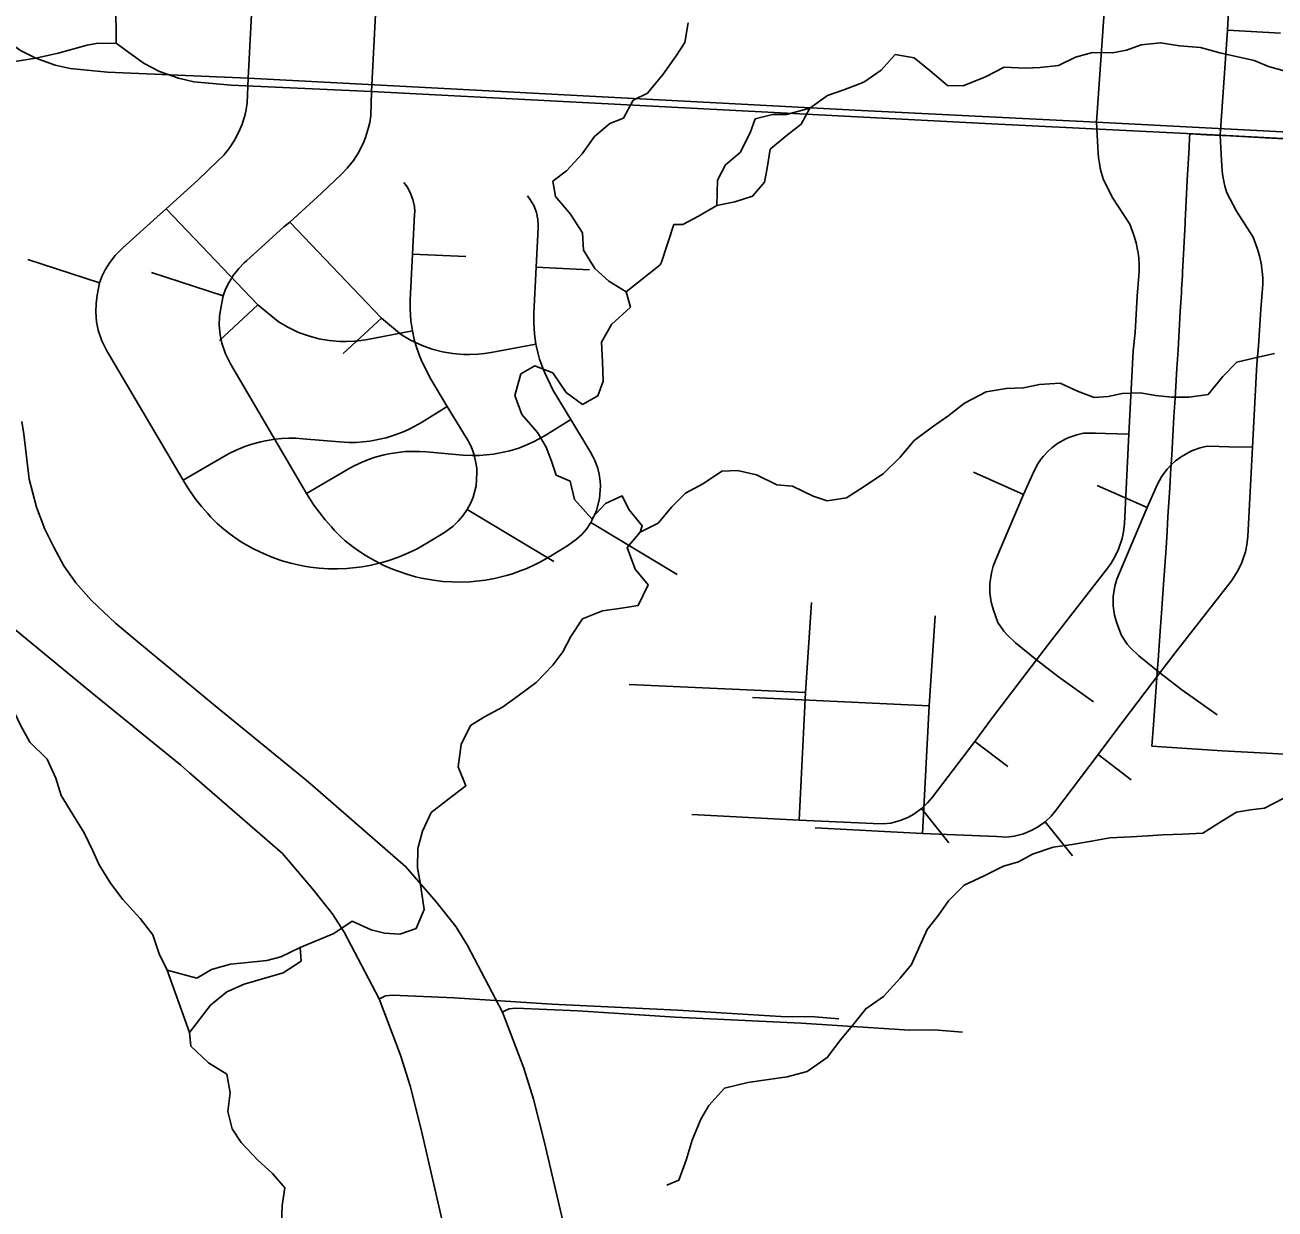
# Model space of a CAD drawing. Extents: x -38.2 to 41.9, y -4 to 24.9.
# Drawn here: x 4.114 to 4.989, y 19.582 to 20.411 of the extents above; entities that cross this region are included whole.
import ezdxf

# ---------------------------------------------------------------- set-up
doc = ezdxf.new("R2010")
doc.units = 0
for name, color, linetype in [('Default', 7, 'Continuous'), ('GM_X_County_Road', 7, 'Continuous'), ('GM_X_Interchange_Ramps', 7, 'Continuous'), ('GM_X_Major_Lake', 7, 'Continuous'), ('GM_X_Major_River', 7, 'Continuous'), ('GM_X_Minor_River', 7, 'Continuous'), ('GM_X_State_Location', 7, 'Continuous'), ('GM_X_State_Route', 7, 'Continuous'), ('GM_X_Township_Road', 7, 'Continuous'), ('GM_X_Township_Road_Text', 7, 'Continuous')]:
    doc.layers.add(name, color=color, linetype=linetype)

msp = doc.modelspace()

# ---------------------------------------------------------------- linework, layer by layer
at = {"layer": 'Default'}
msp.add_lwpolyline([(5.0537, 20.32846), (4.98214, 20.33226), (4.95767, 20.33356), (4.94109, 20.33444), (4.92941, 20.33511), (4.92928, 20.3326), (4.92891, 20.3256), (4.92771, 20.30256), (4.92696, 20.28813), (4.92622, 20.27388), (4.92614, 20.27236), (4.92546, 20.2594), (4.92524, 20.25524), (4.92435, 20.23811), (4.92425, 20.23615), (4.92372, 20.22596), (4.9236, 20.22364), (4.92343, 20.2204), (4.92282, 20.21036), (4.92202, 20.19714), (4.92122, 20.18387), (4.92043, 20.17067), (4.91918, 20.15005), (4.91839, 20.13682), (4.91759, 20.12363), (4.91679, 20.11033), (4.91599, 20.09713), (4.91563, 20.09116), (4.9152, 20.08392), (4.91477, 20.07679), (4.9144, 20.07065), (4.9139, 20.06242), (4.91355, 20.0566), (4.91263, 20.04134), (4.91243, 20.03867), (4.91107, 20.0198), (4.9096, 19.9993), (4.90846, 19.98351), (4.90722, 19.96632), (4.90706, 19.9641), (4.90395, 19.92107), (4.90289, 19.90627), (4.95213, 19.90309), (5.02276, 19.89931)], dxfattribs=at)
at = {"layer": 'GM_X_County_Road'}
msp.add_lwpolyline([(3.99933, 20.39157), (4.03492, 20.39717), (4.05055, 20.40073), (4.07089, 20.40645), (4.07725, 20.40747), (4.09123, 20.40785), (4.1, 20.40124), (4.11067, 20.39349), (4.12148, 20.38802), (4.13483, 20.38319), (4.1455, 20.38078), (4.17169, 20.37823), (4.26999, 20.37401), (4.69961, 20.35146), (4.86421, 20.34326), (5.06597, 20.33267)], dxfattribs=at)
at = {"layer": 'GM_X_Interchange_Ramps'}
for points in [[(4.31538, 19.87846), (4.30939, 19.88366), (4.24703, 19.93445), (4.1928, 19.97932), (4.17717, 19.99234), (4.16032, 20.00823), (4.1494, 20.0207), (4.14112, 20.03252), (4.13406, 20.04551), (4.12776, 20.05822), (4.12177, 20.07372), (4.11668, 20.09325), (4.11299, 20.12473), (4.11164, 20.13359)], [(4.59552, 19.25866), (4.59301, 19.26515), (4.58007, 19.29847), (4.54322, 19.38842), (4.53061, 19.4203), (4.52139, 19.44854), (4.50293, 19.52262), (4.49225, 19.5658), (4.4777, 19.62869), (4.46991, 19.65911), (4.46319, 19.68075), (4.44828, 19.72), (4.42373, 19.76673), (4.41546, 19.77986), (4.40171, 19.79723), (4.38053, 19.82181), (4.31538, 19.87846)]]:
    msp.add_lwpolyline(points, dxfattribs=at)
at = {"layer": 'GM_X_Major_Lake'}
msp.add_line((4.21336, 19.74938), (4.22911, 19.70573), dxfattribs=at)
for points in [[(4.04968, 20.00254), (4.06179, 19.99073), (4.0739, 19.98234), (4.086, 19.97053), (4.09202, 19.95762), (4.09956, 19.94546), (4.10632, 19.93027), (4.11084, 19.92039), (4.11724, 19.90899), (4.12934, 19.89719), (4.13536, 19.8839), (4.1391, 19.87175), (4.1474, 19.85845), (4.15531, 19.84553), (4.16133, 19.83299), (4.16584, 19.82312), (4.17376, 19.8102), (4.18244, 19.79879), (4.19454, 19.78547), (4.20322, 19.77406), (4.20772, 19.76078), (4.21336, 19.74938)], [(4.22911, 19.70573), (4.22983, 19.69626), (4.2423, 19.68445), (4.25518, 19.67643), (4.2574, 19.66354), (4.25582, 19.65028), (4.2588, 19.63814), (4.26522, 19.62864), (4.27656, 19.61646), (4.28715, 19.60694), (4.29584, 19.59705), (4.29388, 19.58455), (4.29344, 19.57204)]]:
    msp.add_lwpolyline(points, dxfattribs=at)
at = {"layer": 'GM_X_Major_River'}
msp.add_line((4.21336, 19.74938), (4.22911, 19.70573), dxfattribs=at)
for points in [[(4.04968, 20.00254), (4.06179, 19.99073), (4.0739, 19.98234), (4.086, 19.97053), (4.09202, 19.95762), (4.09956, 19.94546), (4.10632, 19.93027), (4.11084, 19.92039), (4.11724, 19.90899), (4.12934, 19.89719), (4.13536, 19.8839), (4.1391, 19.87175), (4.1474, 19.85845), (4.15531, 19.84553), (4.16133, 19.83299), (4.16584, 19.82312), (4.17376, 19.8102), (4.18244, 19.79879), (4.19454, 19.78547), (4.20322, 19.77406), (4.20772, 19.76078), (4.21336, 19.74938)], [(4.22911, 19.70573), (4.24362, 19.72482), (4.25504, 19.73426), (4.26721, 19.73953), (4.28165, 19.74366), (4.29456, 19.74741), (4.30712, 19.75572), (4.30639, 19.76519), (4.29308, 19.75879), (4.2832, 19.75617), (4.26953, 19.75469), (4.25776, 19.75359), (4.24446, 19.74984), (4.23419, 19.7438), (4.21336, 19.74938)], [(4.22911, 19.70573), (4.22983, 19.69626), (4.2423, 19.68445), (4.25518, 19.67643), (4.2574, 19.66354), (4.25582, 19.65028), (4.2588, 19.63814), (4.26522, 19.62864), (4.27656, 19.61646), (4.28715, 19.60694), (4.29584, 19.59705), (4.29388, 19.58455), (4.29344, 19.57204)]]:
    msp.add_lwpolyline(points, dxfattribs=at)
at = {"layer": 'GM_X_Minor_River'}
for points in [[(4.54454, 20.056), (4.54607, 20.06054), (4.53662, 20.07194), (4.53209, 20.08144), (4.52031, 20.07616), (4.5104, 20.06558), (4.49867, 20.07888), (4.49568, 20.09178), (4.48582, 20.09598), (4.48243, 20.10585), (4.47866, 20.11572), (4.47262, 20.12597), (4.46165, 20.13851), (4.45675, 20.1518), (4.46097, 20.16695), (4.47086, 20.17261), (4.48337, 20.16765), (4.49282, 20.15397), (4.50419, 20.14559), (4.51484, 20.15163), (4.51866, 20.16185), (4.51832, 20.17551), (4.5176, 20.18916), (4.52447, 20.20165), (4.5378, 20.21375), (4.53479, 20.22437), (4.52267, 20.23199), (4.51282, 20.24074), (4.50489, 20.25366), (4.50416, 20.2658), (4.49585, 20.27871), (4.48525, 20.29126), (4.48339, 20.30189), (4.4929, 20.30906), (4.50394, 20.32117), (4.51271, 20.33328), (4.52337, 20.34235), (4.53287, 20.34611), (4.53974, 20.35861), (4.54963, 20.36351), (4.56067, 20.37675), (4.56982, 20.38962), (4.57593, 20.39909), (4.57824, 20.41274)], [(4.66335, 20.3531), (4.67583, 20.36181), (4.68719, 20.36598), (4.70119, 20.37128), (4.7133, 20.37962), (4.72313, 20.39061), (4.73638, 20.38833), (4.74774, 20.37923), (4.75985, 20.36899), (4.77083, 20.36861), (4.78634, 20.37505), (4.79959, 20.38187), (4.81435, 20.3811), (4.82457, 20.38148), (4.83743, 20.38299), (4.84954, 20.38867), (4.86128, 20.39208), (4.87528, 20.3917), (4.88512, 20.39359), (4.89534, 20.39738), (4.90896, 20.39889), (4.92221, 20.39661), (4.93697, 20.39547), (4.95059, 20.39168), (4.97444, 20.38636), (4.98466, 20.38219), (4.99564, 20.37916)], [(4.59828, 20.2849), (4.61076, 20.28755), (4.62325, 20.29134), (4.63157, 20.30119), (4.63346, 20.31104), (4.63573, 20.3243), (4.6467, 20.3334), (4.65729, 20.34173), (4.66335, 20.3531)], [(4.59828, 20.2849), (4.59865, 20.30272), (4.60432, 20.31333), (4.61454, 20.32204), (4.62172, 20.33568), (4.62512, 20.34553), (4.63724, 20.34856), (4.64708, 20.34856), (4.66335, 20.3531)], [(4.56827, 20.27168), (4.57443, 20.27165), (4.58541, 20.27733), (4.59828, 20.2849)], [(4.53479, 20.22437), (4.55857, 20.24324), (4.55953, 20.24516), (4.56827, 20.27168)], [(4.56682, 20.07392), (4.57638, 20.08333), (4.58887, 20.09015), (4.60173, 20.09886), (4.61271, 20.09923), (4.62596, 20.09619), (4.64034, 20.08937), (4.65132, 20.08823), (4.6657, 20.08141), (4.67554, 20.078), (4.68917, 20.08026), (4.70203, 20.08859), (4.7149, 20.09731), (4.72663, 20.10867), (4.73646, 20.12041), (4.74933, 20.12988), (4.75992, 20.13745), (4.77165, 20.14654), (4.78679, 20.15449), (4.80079, 20.15676), (4.8129, 20.15714), (4.82426, 20.15941), (4.83864, 20.16054), (4.85075, 20.15486), (4.86248, 20.15031), (4.87232, 20.15106), (4.88216, 20.15333), (4.89465, 20.15371), (4.90563, 20.15181), (4.91661, 20.15067), (4.9291, 20.15067), (4.94234, 20.15256), (4.95256, 20.16506), (4.96239, 20.17528), (4.97526, 20.17831), (4.98889, 20.18134)], [(4.30639, 19.76519), (4.32996, 19.77498), (4.34289, 19.78366), (4.35616, 19.77756), (4.36564, 19.77525), (4.37627, 19.77447), (4.38767, 19.7786), (4.39341, 19.79185), (4.39043, 19.81081), (4.38856, 19.82105), (4.38898, 19.83469), (4.39206, 19.84682), (4.39817, 19.85969), (4.40958, 19.86875), (4.42252, 19.87857), (4.41725, 19.89185), (4.41919, 19.90739), (4.42569, 19.92063), (4.43557, 19.92667), (4.44812, 19.93345), (4.45916, 19.94138), (4.47171, 19.95082), (4.48352, 19.96292), (4.49038, 19.97238), (4.49611, 19.98297), (4.50412, 19.99546), (4.51818, 20.00111), (4.53147, 20.00296), (4.54325, 20.00482), (4.55013, 20.01921), (4.54105, 20.03023), (4.5354, 20.04541), (4.54454, 20.056), (4.55709, 20.06241), (4.56682, 20.07392)], [(4.56331, 19.59889), (4.57157, 19.60227), (4.57687, 19.61628), (4.58103, 19.6303), (4.58708, 19.64507), (4.59276, 19.65454), (4.60373, 19.66665), (4.62, 19.67081), (4.63438, 19.6727), (4.64763, 19.67459), (4.66163, 19.67837), (4.67563, 19.68822), (4.68509, 19.70071), (4.69417, 19.7117), (4.7025, 19.7223), (4.71498, 19.73101), (4.72671, 19.74388), (4.73466, 19.75335), (4.73958, 19.76433), (4.74563, 19.77796), (4.75357, 19.78781), (4.76039, 19.79803), (4.77136, 19.80901), (4.78536, 19.81545), (4.79898, 19.82226), (4.80958, 19.82529), (4.81942, 19.83059), (4.8338, 19.83551), (4.84704, 19.8374), (4.86067, 19.83967), (4.87354, 19.84194), (4.8883, 19.84269), (4.90003, 19.84344), (4.91063, 19.8442), (4.92425, 19.84457), (4.93863, 19.84533), (4.95188, 19.85365), (4.9621, 19.86009), (4.97193, 19.8616), (4.98177, 19.86274), (4.9954, 19.86993)]]:
    msp.add_lwpolyline(points, dxfattribs=at)
at = {"layer": 'GM_X_State_Location'}
for p, q in [((4.95583, 20.40771), (4.99303, 20.40554)), ((4.25253, 20.22156), (4.2023, 20.23785)), ((4.47174, 20.24159), (4.50902, 20.23988)), ((4.33657, 20.18114), (4.36345, 20.20601)), ((4.86456, 20.08884), (4.89955, 20.07334)), ((4.50997, 20.06279), (4.57059, 20.02642)), ((4.62332, 19.94028), (4.74688, 19.93459)), ((4.8654, 19.9003), (4.88841, 19.88278)), ((4.8281, 19.85334), (4.84731, 19.82936))]:
    msp.add_line(p, q, dxfattribs=at)
for points in [[(4.95069, 20.33407), (4.95583, 20.40771), (4.9575, 20.43877), (4.95793, 20.45964), (4.95773, 20.47323), (4.95703, 20.48124), (4.95596, 20.49131)], [(4.35646, 20.36482), (4.35978, 20.42767)], [(4.35646, 20.36482), (4.35593, 20.34769), (4.35518, 20.34297), (4.35439, 20.3394), (4.35234, 20.33261), (4.35108, 20.32937), (4.34752, 20.32218), (4.34378, 20.3164), (4.33944, 20.31102), (4.33541, 20.3069), (4.32139, 20.29345), (4.29915, 20.27326), (4.29518, 20.26997), (4.26889, 20.24611)], [(4.97974, 20.24244), (4.97962, 20.24336), (4.9783, 20.2496), (4.9767, 20.25492), (4.97393, 20.26273), (4.96216, 20.28094), (4.95545, 20.29373), (4.95473, 20.29602), (4.95409, 20.29834), (4.95326, 20.30186), (4.95259, 20.30543), (4.9521, 20.30904), (4.95178, 20.31268), (4.95164, 20.31634), (4.95069, 20.33407)], [(4.26889, 20.24611), (4.26739, 20.24475), (4.26348, 20.24071), (4.25962, 20.23578), (4.25649, 20.23075), (4.25429, 20.22633), (4.25253, 20.22156), (4.25087, 20.21292), (4.25007, 20.20706), (4.24988, 20.20115), (4.25045, 20.19428), (4.25161, 20.18848), (4.25411, 20.18099), (4.25762, 20.17392), (4.31097, 20.08328), (4.31375, 20.07871), (4.31614, 20.07509), (4.31997, 20.06983), (4.32407, 20.06476), (4.32842, 20.05992), (4.33028, 20.05761), (4.33482, 20.05298), (4.33806, 20.05015), (4.3431, 20.04613), (4.34658, 20.0436), (4.35195, 20.04003), (4.35563, 20.03781), (4.35938, 20.03572), (4.36514, 20.03284), (4.37105, 20.03025), (4.37505, 20.0287), (4.38115, 20.02664), (4.38735, 20.02491), (4.39153, 20.02393), (4.39574, 20.02309), (4.39998, 20.02241), (4.40637, 20.02166), (4.41279, 20.02125), (4.41923, 20.02117), (4.42566, 20.02143), (4.43632, 20.0226), (4.44265, 20.02375), (4.45099, 20.0258), (4.45511, 20.02704), (4.46118, 20.02916), (4.46517, 20.03076), (4.47105, 20.03341), (4.47488, 20.03535), (4.48175, 20.03924), (4.49405, 20.04677), (4.50008, 20.05113), (4.50369, 20.05455), (4.50692, 20.05832), (4.50997, 20.06279), (4.51247, 20.06752), (4.51403, 20.07136), (4.51612, 20.07938), (4.51678, 20.08846), (4.51658, 20.09177), (4.51586, 20.0967), (4.51486, 20.10073), (4.51381, 20.10388), (4.51288, 20.10619), (4.51147, 20.10918), (4.50983, 20.11208), (4.49601, 20.13492), (4.48373, 20.15524), (4.47774, 20.16759), (4.47633, 20.17101), (4.47418, 20.17719), (4.47285, 20.18192), (4.47155, 20.18784), (4.47054, 20.19482), (4.47001, 20.203), (4.47011, 20.20956), (4.47174, 20.24159), (4.47315, 20.26932), (4.47318, 20.2716), (4.47294, 20.27499), (4.47191, 20.27999), (4.4701, 20.28477), (4.46788, 20.28873), (4.46565, 20.29171)], [(4.29915, 20.27326), (4.36345, 20.20601), (4.3775, 20.19441), (4.38387, 20.19062), (4.39191, 20.18682), (4.3989, 20.1843), (4.40607, 20.18241), (4.41338, 20.18114), (4.42078, 20.18052), (4.42524, 20.18045), (4.43118, 20.18072), (4.43561, 20.18119), (4.44019, 20.18193), (4.47155, 20.18784)], [(4.66714, 19.84914), (4.74237, 19.84516), (4.79432, 19.84297), (4.80128, 19.84257), (4.80653, 19.84321), (4.81305, 19.84492), (4.8184, 19.8471), (4.82275, 19.84948), (4.8281, 19.85334), (4.83232, 19.85731), (4.8355, 19.86105), (4.8654, 19.9003), (4.87771, 19.91709), (4.90853, 19.9575), (4.91925, 19.9716), (4.95859, 20.02205), (4.96088, 20.02529), (4.96343, 20.02954), (4.96598, 20.03491), (4.96848, 20.04242), (4.96951, 20.04727), (4.97017, 20.05303), (4.97326, 20.11567), (4.97636, 20.17386), (4.97757, 20.18667), (4.97915, 20.21231), (4.98037, 20.22677), (4.98052, 20.22951), (4.98052, 20.23414), (4.98022, 20.23876), (4.97974, 20.24244)], [(4.31097, 20.08328), (4.33962, 20.09992), (4.34374, 20.10225), (4.34821, 20.10441), (4.35433, 20.10692), (4.35903, 20.10852), (4.36541, 20.11026), (4.36864, 20.11096), (4.37516, 20.11201), (4.38008, 20.11249), (4.38503, 20.11271), (4.38999, 20.11267), (4.39493, 20.11237), (4.42042, 20.11012), (4.42702, 20.10977), (4.43199, 20.10982), (4.44188, 20.1107), (4.45323, 20.11304), (4.45956, 20.11501), (4.46575, 20.11742), (4.47027, 20.11951), (4.47805, 20.12382), (4.49601, 20.13492)], [(4.90853, 19.9575), (4.89387, 19.96948), (4.88803, 19.97507), (4.88568, 19.97767), (4.88157, 19.98374), (4.87839, 19.99234), (4.87683, 19.99791), (4.8759, 20.00445), (4.87589, 20.01106), (4.87698, 20.0184), (4.87833, 20.02317), (4.88015, 20.02772), (4.89955, 20.07334), (4.90685, 20.08977), (4.90963, 20.09485), (4.91198, 20.09824), (4.91352, 20.10018), (4.91632, 20.10321), (4.91938, 20.106), (4.92335, 20.10897), (4.92908, 20.11225), (4.93133, 20.11328), (4.93679, 20.11519), (4.94162, 20.11629), (4.95, 20.1162), (4.95686, 20.11598), (4.97326, 20.11567)], [(4.74237, 19.84516), (4.74688, 19.93459), (4.75108, 19.99759)], [(4.90853, 19.9575), (4.92392, 19.94563), (4.94859, 19.92811)], [(4.44828, 19.72), (4.44989, 19.72087), (4.45283, 19.72218), (4.45752, 19.72272), (4.50085, 19.72085), (4.56916, 19.7164), (4.65734, 19.71214), (4.73328, 19.7074), (4.75049, 19.70768), (4.77027, 19.706)]]:
    msp.add_lwpolyline(points, dxfattribs=at)
at = {"layer": 'GM_X_State_Route'}
for points in [[(4.2289, 19.88764), (4.22291, 19.89285), (4.16055, 19.94364), (4.10632, 19.98851), (4.09069, 20.00153), (4.07385, 20.01742), (4.06292, 20.02988), (4.05464, 20.04171), (4.04759, 20.0547), (4.04129, 20.06741), (4.0353, 20.08291), (4.0302, 20.10244), (4.02652, 20.13391), (4.02516, 20.14278)], [(4.50904, 19.26785), (4.50653, 19.27434), (4.49359, 19.30766), (4.45675, 19.39761), (4.44413, 19.42949), (4.43491, 19.45773), (4.41646, 19.53181), (4.40577, 19.57499), (4.39122, 19.63787), (4.38343, 19.6683), (4.37671, 19.68994), (4.36181, 19.72919), (4.33725, 19.77592), (4.32898, 19.78905), (4.31523, 19.80642), (4.29405, 19.831), (4.2289, 19.88764)]]:
    msp.add_lwpolyline(points, dxfattribs=at)
at = {"layer": 'GM_X_Township_Road'}
for p, q in [((4.16606, 20.23075), (4.11582, 20.24703)), ((4.38526, 20.25078), (4.42255, 20.24907)), ((4.25009, 20.19033), (4.27697, 20.2152)), ((4.77809, 20.09803), (4.81308, 20.08253)), ((4.42349, 20.07198), (4.48411, 20.03561)), ((4.53684, 19.94947), (4.66041, 19.94378)), ((4.77893, 19.90949), (4.80193, 19.89197)), ((4.74163, 19.86253), (4.76083, 19.83855))]:
    msp.add_line(p, q, dxfattribs=at)
for points in [[(4.86421, 20.34326), (4.86935, 20.4169), (4.87102, 20.44796), (4.87145, 20.46883), (4.87126, 20.48242), (4.87055, 20.49043), (4.86949, 20.5005)], [(4.26999, 20.37401), (4.2733, 20.43686)], [(4.26999, 20.37401), (4.26945, 20.35688), (4.26871, 20.35216), (4.26791, 20.34859), (4.26586, 20.3418), (4.2646, 20.33856), (4.26105, 20.33137), (4.2573, 20.32559), (4.25297, 20.32021), (4.24893, 20.31609), (4.23491, 20.30264), (4.21267, 20.28245), (4.20871, 20.27916), (4.18242, 20.2553)], [(4.89326, 20.25163), (4.89314, 20.25255), (4.89182, 20.25879), (4.89022, 20.26411), (4.88745, 20.27192), (4.87568, 20.29013), (4.86897, 20.30292), (4.86825, 20.30521), (4.86761, 20.30752), (4.86678, 20.31105), (4.86612, 20.31462), (4.86563, 20.31823), (4.8653, 20.32187), (4.86516, 20.32553), (4.86421, 20.34326)], [(4.18242, 20.2553), (4.18091, 20.25394), (4.177, 20.2499), (4.17315, 20.24497), (4.17001, 20.23994), (4.16781, 20.23551), (4.16606, 20.23075), (4.1644, 20.22211), (4.16359, 20.21625), (4.1634, 20.21034), (4.16397, 20.20347), (4.16514, 20.19767), (4.16763, 20.19018), (4.17115, 20.18311), (4.22449, 20.09247), (4.22727, 20.0879), (4.22967, 20.08428), (4.23349, 20.07902), (4.23759, 20.07395), (4.24194, 20.06911), (4.2438, 20.0668), (4.24834, 20.06217), (4.25158, 20.05934), (4.25663, 20.05532), (4.2601, 20.05279), (4.26548, 20.04922), (4.26915, 20.047), (4.27291, 20.04491), (4.27867, 20.04203), (4.28457, 20.03944), (4.28857, 20.03789), (4.29467, 20.03583), (4.30088, 20.0341), (4.30506, 20.03312), (4.30926, 20.03228), (4.3135, 20.0316), (4.3199, 20.03085), (4.32631, 20.03044), (4.33275, 20.03036), (4.33918, 20.03062), (4.34985, 20.03179), (4.35618, 20.03294), (4.36452, 20.03499), (4.36863, 20.03623), (4.37471, 20.03835), (4.3787, 20.03995), (4.38457, 20.0426), (4.38841, 20.04454), (4.39527, 20.04843), (4.40758, 20.05596), (4.4136, 20.06032), (4.41721, 20.06374), (4.42044, 20.06751), (4.42349, 20.07198), (4.42599, 20.07671), (4.42755, 20.08055), (4.42964, 20.08857), (4.4303, 20.09765), (4.4301, 20.10096), (4.42938, 20.10589), (4.42838, 20.10992), (4.42734, 20.11307), (4.4264, 20.11538), (4.42499, 20.11837), (4.42335, 20.12127), (4.40953, 20.1441), (4.39726, 20.16443), (4.39127, 20.17678), (4.38986, 20.1802), (4.3877, 20.18638), (4.38637, 20.19111), (4.38508, 20.19703), (4.38406, 20.204), (4.38354, 20.21219), (4.38364, 20.21875), (4.38526, 20.25078), (4.38667, 20.27851), (4.3867, 20.28079), (4.38646, 20.28418), (4.38543, 20.28918), (4.38362, 20.29395), (4.3814, 20.29792), (4.37917, 20.3009)], [(4.21267, 20.28245), (4.27697, 20.2152), (4.29103, 20.2036), (4.29739, 20.19981), (4.30544, 20.19601), (4.31242, 20.19349), (4.31959, 20.1916), (4.3269, 20.19033), (4.3343, 20.18971), (4.33877, 20.18964), (4.3447, 20.18991), (4.34913, 20.19038), (4.35371, 20.19112), (4.38508, 20.19703)], [(4.58067, 19.85833), (4.65589, 19.85435), (4.70784, 19.85216), (4.71481, 19.85176), (4.72006, 19.8524), (4.72657, 19.85411), (4.73192, 19.85629), (4.73627, 19.85867), (4.74163, 19.86253), (4.74584, 19.8665), (4.74902, 19.87024), (4.77893, 19.90949), (4.79123, 19.92628), (4.82205, 19.96669), (4.83277, 19.98079), (4.87211, 20.03124), (4.87441, 20.03448), (4.87695, 20.03873), (4.8795, 20.0441), (4.88201, 20.05161), (4.88303, 20.05646), (4.88369, 20.06221), (4.88678, 20.12485), (4.88988, 20.18305), (4.8911, 20.19586), (4.89267, 20.2215), (4.89389, 20.23596), (4.89404, 20.2387), (4.89405, 20.24333), (4.89374, 20.24795), (4.89326, 20.25163)], [(4.22449, 20.09247), (4.25314, 20.10911), (4.25727, 20.11144), (4.26173, 20.1136), (4.26786, 20.11611), (4.27255, 20.11771), (4.27893, 20.11945), (4.28216, 20.12014), (4.28868, 20.12119), (4.29361, 20.12168), (4.29856, 20.1219), (4.30351, 20.12186), (4.30845, 20.12156), (4.33394, 20.11931), (4.34054, 20.11896), (4.34551, 20.11901), (4.3554, 20.11989), (4.36675, 20.12223), (4.37308, 20.1242), (4.37927, 20.12661), (4.3838, 20.1287), (4.39158, 20.13301), (4.40953, 20.1441)], [(4.82205, 19.96669), (4.80739, 19.97867), (4.80155, 19.98426), (4.7992, 19.98685), (4.79509, 19.99293), (4.79191, 20.00153), (4.79035, 20.0071), (4.78943, 20.01364), (4.78941, 20.02025), (4.7905, 20.02759), (4.79186, 20.03236), (4.79368, 20.03691), (4.81308, 20.08253), (4.82037, 20.09896), (4.82315, 20.10404), (4.8255, 20.10743), (4.82704, 20.10937), (4.82985, 20.1124), (4.8329, 20.11519), (4.83687, 20.11816), (4.8426, 20.12144), (4.84485, 20.12247), (4.85031, 20.12438), (4.85514, 20.12548), (4.86352, 20.12539), (4.87039, 20.12517), (4.88678, 20.12485)], [(4.65589, 19.85435), (4.66041, 19.94378), (4.66461, 20.00678)], [(4.82205, 19.96669), (4.83745, 19.95482), (4.86212, 19.9373)], [(4.36181, 19.72919), (4.36342, 19.73006), (4.36636, 19.73137), (4.37105, 19.73191), (4.41437, 19.73004), (4.48268, 19.72559), (4.57086, 19.72132), (4.6468, 19.71659), (4.66402, 19.71687), (4.68379, 19.71519)]]:
    msp.add_lwpolyline(points, dxfattribs=at)
at = {"layer": 'GM_X_Township_Road_Text'}
for points in [[(4.1777, 20.39866), (4.17745, 20.42675), (4.17326, 20.45205), (4.17499, 20.49507), (4.17922, 20.56938), (4.18277, 20.63685), (4.19886, 20.9)], [(4.08581, 20.38238), (4.1214, 20.38798), (4.13703, 20.39154), (4.15737, 20.39726), (4.16372, 20.39828), (4.1777, 20.39866), (4.18647, 20.39205), (4.19715, 20.3843), (4.20796, 20.37883), (4.2213, 20.374), (4.23198, 20.37159), (4.25816, 20.36904), (4.35646, 20.36482), (4.78609, 20.34227), (4.95069, 20.33407), (5.15245, 20.32348)]]:
    msp.add_lwpolyline(points, dxfattribs=at)

doc.saveas('drawing.dxf')
